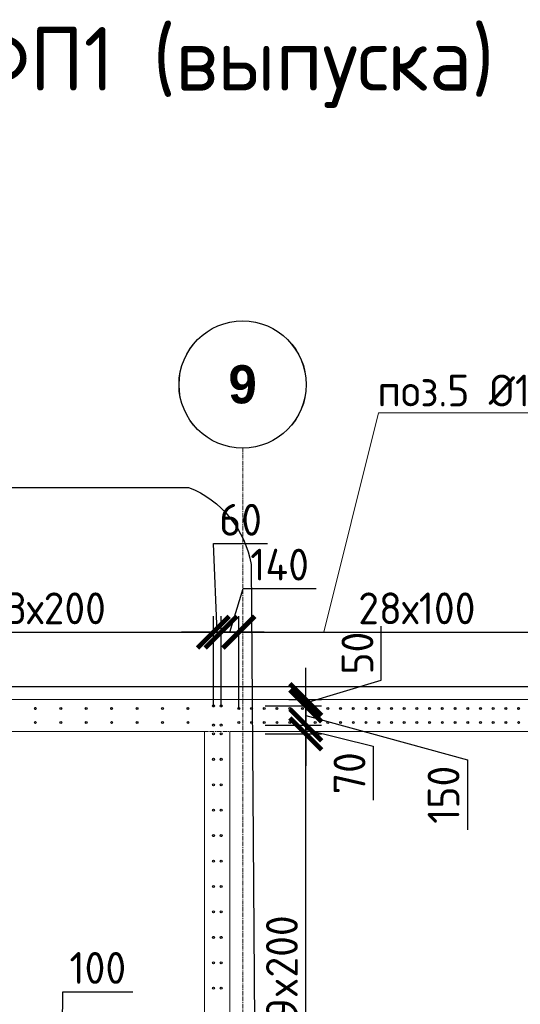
# Model space of a CAD drawing. Header units: millimetres. Extents: x 376598 to 1249954, y -318491 to -22134.
# Tile 422 of 444: x 1221342 to 1225278, y -215233 to -207491. Entities that reach past the tile are written whole.
import ezdxf
from ezdxf import colors
from ezdxf.entities.mleader import LeaderData, LeaderLine
from ezdxf.math import Vec2, Vec3

# ---------------------------------------------------------------- set-up
doc = ezdxf.new("R2010")
doc.units = ezdxf.units.MM
for name, pattern in [('01 Штриховая _4 мм_', [6, 3.5, -2.5]), ('______5', [1100, 800, -100, 100, -100]), ('HIDDEN2', [4.7625, 3.175, -1.5875]), ('осевая', [50.8, 31.75, -6.35, 6.35, -6.35])]:
    doc.linetypes.add(name, pattern=pattern)
for name, color, linetype, lineweight in [('0 Фундамент', 5, 'Continuous', 30), ('1 Стены', 3, 'Continuous', 30), ('Оси', 40, '______5', 18), ('подоснова', 151, 'Continuous', 5), ('размер', 1, 'Continuous', 25), ('РАЗМЕРЫ', 1, 'Continuous', 9), ('СТЕНЫ', 3, 'Continuous', 30), ('Узлы', 7, 'Continuous', 0)]:
    doc.layers.add(name, color=color, linetype=linetype, lineweight=lineweight)
doc.styles.add('Century Gothic', font='GOTHIC.TTF')
doc.styles.add('GOST-2.304_Type-B', font='GOST_Common.ttf')
doc.dimstyles.new('СПДС', dxfattribs={"dimscale": 100, "dimtxt": 2.5, "dimasz": 2.5, "dimexe": 1.25, "dimexo": 0, "dimtad": 1, "dimdec": 0, "dimtxsty": 'GOST-2.304_Type-B', "dimblk": 'ARCHTICK', "dimcen": 2.5, "dimdle": 2, "dimadec": 0, "dimazin": 2, "dimtfac": 0.75, "dimtdec": 0, "dimtmove": 1, "dimatfit": 3, "dimfxl": 1, "dimtolj": 1, "dimarcsym": 1})

# ---------------------------------------------------------------- blocks, each defined once
blk = doc.blocks.new('NSY101')
at = {"color": 0, "linetype": 'ByBlock', "lineweight": -2}
blk.add_circle((0, 0), 50, dxfattribs=at)
blk = doc.blocks.new('оси 2.2-2.3')
at = {"layer": 'Оси', "color": 16, "linetype": 'осевая', "lineweight": 0, "transparency": 33554687}
for p, q in [((501554.9, -104267.9), (501554.9, -134893.5)), ((468076.3, -106495.4), (524372.9, -106495.4))]:
    blk.add_line(p, q, dxfattribs=at)
at = {"layer": 'Оси', "color": 16, "linetype": 'Continuous', "lineweight": 25, "transparency": 33554687, "xscale": 9.999999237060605, "yscale": 9.999999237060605, "zscale": 9.999999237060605}
blk.add_blockref('NSY101', (501554.4, -103767.9), dxfattribs=at)
at = {"layer": 'Оси', "color": 16, "linetype": 'Continuous', "lineweight": 25, "transparency": 33554687, "insert": (501554.4, -103767.9), "char_height": 300, "width": 385, "attachment_point": 5, "style": 'Century Gothic'}
blk.add_mtext('\\A1;{\\fCentury Gothic|i0|b1;\\H300.000000;\\W1.000000;\\C16;9}\\P', dxfattribs=at)
blk = doc.blocks.new('стены тп')
at = {"layer": '1 Стены', "color": 252, "linetype": 'HIDDEN2', "lineweight": 0, "true_color": 0x939598}
for p, q in [((909390.6, -187275.6), (862265.6, -187275.6)), ((862590.6, -187525.6), (889390.4, -187525.6)), ((889390.4, -187525.6), (889390.4, -191275.6)), ((889590.4, -187525.6), (899190.4, -187525.6)), ((889590.4, -196913.8), (889590.4, -187525.6))]:
    blk.add_line(p, q, dxfattribs=at)
blk = doc.blocks.new('_ArchTick')
at = {"color": 0, "linetype": 'ByBlock', "const_width": 0.15}
blk.add_lwpolyline([(-0.5, -0.5), (0.5, 0.5)], dxfattribs=at)
blk = doc.blocks.new('*D3336')
at = {"layer": 'DEFPOINTS', "color": 0, "lineweight": 0, "transparency": 16777216}
for p in [(1221620, -216116.3), (1221620, -216906.8, -200), (1221720, -216906.8, -200)]:
    blk.add_point(p, dxfattribs=at)
at = {"layer": 'РАЗМЕРЫ', "color": 0, "lineweight": -2, "transparency": 16777216}
for p, q in [((1221670, -216116.3), (1221680.8, -215134.6)), ((1221680.8, -215134.6), (1222230.8, -215134.6)), ((1221620, -216906.8), (1221620, -215991.3)), ((1221720, -216906.8), (1221720, -215991.3)), ((1221620, -216116.3), (1221370, -216116.3)), ((1221720, -216116.3), (1221620, -216116.3)), ((1221720, -216116.3), (1221620, -216116.3)), ((1221720, -216116.3), (1221970, -216116.3))]:
    blk.add_line(p, q, dxfattribs=at)
at = {"layer": 'РАЗМЕРЫ', "color": 0, "lineweight": -2, "transparency": 16777216, "xscale": 250, "yscale": 250, "zscale": 250}
blk.add_blockref('_ArchTick', (1221620, -216116.3), dxfattribs=at)
at = {"layer": 'РАЗМЕРЫ', "color": 0, "lineweight": -2, "transparency": 16777216, "xscale": 250, "yscale": 250, "zscale": 250, "rotation": 180}
blk.add_blockref('_ArchTick', (1221720, -216116.3), dxfattribs=at)
at = {"layer": 'РАЗМЕРЫ', "color": 0, "lineweight": 0, "transparency": 16777216, "insert": (1221955.8, -214947.1), "char_height": 250, "attachment_point": 5, "style": 'GOST-2.304_Type-B'}
blk.add_mtext('\\A1;100', dxfattribs=at)
blk = doc.blocks.new('*D3416')
at = {"layer": 'DEFPOINTS', "color": 0, "lineweight": 0, "transparency": 16777216}
for p in [(1222925.1, -212307), (1222925.1, -212887.2, -360), (1223064.9, -212906.8, -720)]:
    blk.add_point(p, dxfattribs=at)
at = {"layer": 'РАЗМЕРЫ', "color": 0, "lineweight": -2, "transparency": 16777216}
for p, q in [((1222995, -212307), (1223098.1, -211963.3)), ((1223098.1, -211963.3), (1223673.1, -211963.3)), ((1222925.1, -212887.2), (1222925.1, -212182)), ((1223064.9, -212906.8), (1223064.9, -212182)), ((1223264.9, -212307), (1222725.1, -212307))]:
    blk.add_line(p, q, dxfattribs=at)
at = {"layer": 'РАЗМЕРЫ', "color": 0, "lineweight": -2, "transparency": 16777216, "xscale": 250, "yscale": 250, "zscale": 250, "rotation": 180}
blk.add_blockref('_ArchTick', (1222925.1, -212307), dxfattribs=at)
at = {"layer": 'РАЗМЕРЫ', "color": 0, "lineweight": -2, "transparency": 16777216, "xscale": 250, "yscale": 250, "zscale": 250}
blk.add_blockref('_ArchTick', (1223064.9, -212307), dxfattribs=at)
at = {"layer": 'РАЗМЕРЫ', "color": 0, "lineweight": 0, "transparency": 16777216, "insert": (1223385.6, -211775.8), "char_height": 250, "attachment_point": 5, "style": 'GOST-2.304_Type-B'}
blk.add_mtext('\\A1;140', dxfattribs=at)
blk = doc.blocks.new('*D3124')
at = {"layer": 'DEFPOINTS', "color": 0, "lineweight": 0, "transparency": 16777216}
for p in [(1222864.7, -212307), (1222864.7, -212887.2, -360), (1222925.1, -212887.2, -360)]:
    blk.add_point(p, dxfattribs=at)
at = {"layer": 'РАЗМЕРЫ', "color": 0, "lineweight": -2, "transparency": 16777216}
for p, q in [((1222894.9, -212307), (1222866.4, -211610.5)), ((1222866.4, -211610.5), (1223291.4, -211610.5)), ((1222864.7, -212887.2), (1222864.7, -212182)), ((1222925.1, -212887.2), (1222925.1, -212182)), ((1222864.7, -212307), (1222614.7, -212307)), ((1222925.1, -212307), (1222864.7, -212307)), ((1222925.1, -212307), (1222864.7, -212307)), ((1222925.1, -212307), (1223175.1, -212307))]:
    blk.add_line(p, q, dxfattribs=at)
at = {"layer": 'РАЗМЕРЫ', "color": 0, "lineweight": -2, "transparency": 16777216, "xscale": 250, "yscale": 250, "zscale": 250}
blk.add_blockref('_ArchTick', (1222864.7, -212307), dxfattribs=at)
at = {"layer": 'РАЗМЕРЫ', "color": 0, "lineweight": -2, "transparency": 16777216, "xscale": 250, "yscale": 250, "zscale": 250, "rotation": 180}
blk.add_blockref('_ArchTick', (1222925.1, -212307), dxfattribs=at)
at = {"layer": 'РАЗМЕРЫ', "color": 0, "lineweight": 0, "transparency": 16777216, "insert": (1223078.9, -211423), "char_height": 250, "attachment_point": 5, "style": 'GOST-2.304_Type-B'}
blk.add_mtext('\\A1;60', dxfattribs=at)
blk = doc.blocks.new('*D3130')
at = {"layer": 'DEFPOINTS', "color": 0, "lineweight": 0, "transparency": 16777216}
for p in [(1223270.6, -213106.8, 160), (1223591.1, -213106.8), (1222850.5, -216906.8, -200)]:
    blk.add_point(p, dxfattribs=at)
at = {"layer": 'РАЗМЕРЫ', "color": 0, "lineweight": -2, "transparency": 16777216}
for p, q in [((1223591.1, -217106.8), (1223591.1, -212906.8)), ((1223270.6, -213106.8), (1223716.1, -213106.8)), ((1222850.5, -216906.8), (1223716.1, -216906.8))]:
    blk.add_line(p, q, dxfattribs=at)
at = {"layer": 'РАЗМЕРЫ', "color": 0, "lineweight": -2, "transparency": 16777216, "xscale": 250, "yscale": 250, "zscale": 250}
for p, rotation in [((1223591.1, -213106.8), 90), ((1223591.1, -216906.8), 270)]:
    blk.add_blockref('_ArchTick', p, dxfattribs=dict(at, rotation=rotation))
at = {"layer": 'РАЗМЕРЫ', "color": 0, "lineweight": 0, "transparency": 16777216, "insert": (1223403.6, -215006.8), "char_height": 250, "attachment_point": 5, "rotation": 90, "style": 'GOST-2.304_Type-B'}
blk.add_mtext('\\A1;19x200', dxfattribs=at)
blk = doc.blocks.new('*D3131')
at = {"layer": 'DEFPOINTS', "color": 0, "lineweight": 0, "transparency": 16777216}
for p in [(1223270.6, -213037.2, -360), (1223591.1, -213037.2), (1223270.6, -213106.8, 160)]:
    blk.add_point(p, dxfattribs=at)
at = {"layer": 'РАЗМЕРЫ', "color": 0, "lineweight": -2, "transparency": 16777216}
for p, q in [((1223591.1, -213037.2), (1223591.1, -212787.2)), ((1223270.6, -213037.2), (1223716.1, -213037.2)), ((1223591.1, -213106.8), (1223591.1, -213037.2)), ((1223591.1, -213106.8), (1223591.1, -213037.2)), ((1223591.1, -213072), (1224122.4, -213204)), ((1223270.6, -213106.8), (1223716.1, -213106.8)), ((1223591.1, -213106.8), (1223591.1, -213356.8)), ((1224122.4, -213204), (1224122.4, -213627.9))]:
    blk.add_line(p, q, dxfattribs=at)
at = {"layer": 'РАЗМЕРЫ', "color": 0, "lineweight": -2, "transparency": 16777216, "xscale": 250, "yscale": 250, "zscale": 250}
for p, rotation in [((1223591.1, -213037.2), 270), ((1223591.1, -213106.8), 90)]:
    blk.add_blockref('_ArchTick', p, dxfattribs=dict(at, rotation=rotation))
at = {"layer": 'РАЗМЕРЫ', "color": 0, "lineweight": 0, "transparency": 16777216, "insert": (1223934.9, -213415.9), "char_height": 250, "attachment_point": 5, "rotation": 90, "style": 'GOST-2.304_Type-B'}
blk.add_mtext('\\A1;70', dxfattribs=at)
blk = doc.blocks.new('*D3166')
at = {"layer": 'DEFPOINTS', "color": 0, "lineweight": 0, "transparency": 16777216}
for p in [(1223270.6, -212887.2), (1223591.1, -212887.2), (1223270.6, -213037.2, -360)]:
    blk.add_point(p, dxfattribs=at)
at = {"layer": 'РАЗМЕРЫ', "color": 0, "lineweight": -2, "transparency": 16777216}
for p, q in [((1223591.1, -213237.2), (1223591.1, -212687.2)), ((1223270.6, -212887.2), (1223716.1, -212887.2)), ((1223591.1, -212962.2), (1224862.1, -213310.2)), ((1223270.6, -213037.2), (1223716.1, -213037.2)), ((1224862.1, -213310.2), (1224862.1, -213860.2))]:
    blk.add_line(p, q, dxfattribs=at)
at = {"layer": 'РАЗМЕРЫ', "color": 0, "lineweight": -2, "transparency": 16777216, "xscale": 250, "yscale": 250, "zscale": 250}
for p, rotation in [((1223591.1, -212887.2), 90), ((1223591.1, -213037.2), 270)]:
    blk.add_blockref('_ArchTick', p, dxfattribs=dict(at, rotation=rotation))
at = {"layer": 'РАЗМЕРЫ', "color": 0, "lineweight": 0, "transparency": 16777216, "insert": (1224674.6, -213585.2), "char_height": 250, "attachment_point": 5, "rotation": 90, "style": 'GOST-2.304_Type-B'}
blk.add_mtext('\\A1;150', dxfattribs=at)
blk = doc.blocks.new('*D3167')
at = {"layer": 'DEFPOINTS', "color": 0, "lineweight": 0, "transparency": 16777216}
for p in [(1223458.2, -212837.2), (1223591.1, -212837.2), (1223270.6, -212887.2)]:
    blk.add_point(p, dxfattribs=at)
at = {"layer": 'РАЗМЕРЫ', "color": 0, "lineweight": -2, "transparency": 16777216}
for p, q in [((1224184.9, -212684), (1224184.9, -212259)), ((1223591.1, -212837.2), (1223591.1, -212587.2)), ((1223591.1, -212862.2), (1224184.9, -212684)), ((1223458.2, -212837.2), (1223716.1, -212837.2)), ((1223591.1, -212887.2), (1223591.1, -212837.2)), ((1223591.1, -212887.2), (1223591.1, -212837.2)), ((1223270.6, -212887.2), (1223716.1, -212887.2)), ((1223591.1, -212887.2), (1223591.1, -213137.2))]:
    blk.add_line(p, q, dxfattribs=at)
at = {"layer": 'РАЗМЕРЫ', "color": 0, "lineweight": -2, "transparency": 16777216, "xscale": 250, "yscale": 250, "zscale": 250}
for p, rotation in [((1223591.1, -212837.2), 270), ((1223591.1, -212887.2), 90)]:
    blk.add_blockref('_ArchTick', p, dxfattribs=dict(at, rotation=rotation))
at = {"layer": 'РАЗМЕРЫ', "color": 0, "lineweight": 0, "transparency": 16777216, "insert": (1223997.4, -212471.5), "char_height": 250, "attachment_point": 5, "rotation": 90, "style": 'GOST-2.304_Type-B'}
blk.add_mtext('\\A1;50', dxfattribs=at)
blk = doc.blocks.new('*D3464')
at = {"layer": 'DEFPOINTS', "color": 0, "lineweight": 0, "transparency": 16777216}
for p in [(1222864.7, -212307), (1222864.7, -212565.1), (1220264.9, -212906.8, -720)]:
    blk.add_point(p, dxfattribs=at)
at = {"layer": 'РАЗМЕРЫ', "color": 0, "lineweight": -2, "transparency": 16777216}
for p, q in [((1220264.9, -212906.8), (1220264.9, -212182)), ((1222864.7, -212565.1), (1222864.7, -212182)), ((1220064.9, -212307), (1223064.7, -212307))]:
    blk.add_line(p, q, dxfattribs=at)
at = {"layer": 'РАЗМЕРЫ', "color": 0, "lineweight": -2, "transparency": 16777216, "xscale": 250, "yscale": 250, "zscale": 250, "rotation": 180}
blk.add_blockref('_ArchTick', (1220264.9, -212307), dxfattribs=at)
at = {"layer": 'РАЗМЕРЫ', "color": 0, "lineweight": -2, "transparency": 16777216, "xscale": 250, "yscale": 250, "zscale": 250}
blk.add_blockref('_ArchTick', (1222864.7, -212307), dxfattribs=at)
at = {"layer": 'РАЗМЕРЫ', "color": 0, "lineweight": 0, "transparency": 16777216, "insert": (1221564.8, -212119.5), "char_height": 250, "attachment_point": 5, "style": 'GOST-2.304_Type-B'}
blk.add_mtext('\\A1;13х200', dxfattribs=at)
blk = doc.blocks.new('*D3178')
at = {"layer": 'DEFPOINTS', "color": 0, "lineweight": 0, "transparency": 16777216}
for p in [(1225864.6, -212307), (1225864.6, -212633.4), (1223064.9, -212906.8, -720)]:
    blk.add_point(p, dxfattribs=at)
at = {"layer": 'РАЗМЕРЫ', "color": 0, "lineweight": -2, "transparency": 16777216}
for p, q in [((1223064.9, -212906.8), (1223064.9, -212182)), ((1225864.6, -212633.4), (1225864.6, -212182)), ((1222864.9, -212307), (1226064.6, -212307))]:
    blk.add_line(p, q, dxfattribs=at)
at = {"layer": 'РАЗМЕРЫ', "color": 0, "lineweight": -2, "transparency": 16777216, "xscale": 250, "yscale": 250, "zscale": 250, "rotation": 180}
blk.add_blockref('_ArchTick', (1223064.9, -212307), dxfattribs=at)
at = {"layer": 'РАЗМЕРЫ', "color": 0, "lineweight": -2, "transparency": 16777216, "xscale": 250, "yscale": 250, "zscale": 250}
blk.add_blockref('_ArchTick', (1225864.6, -212307), dxfattribs=at)
at = {"layer": 'РАЗМЕРЫ', "color": 0, "lineweight": 0, "transparency": 16777216, "insert": (1224464.8, -212119.5), "char_height": 250, "attachment_point": 5, "style": 'GOST-2.304_Type-B'}
blk.add_mtext('\\A1;28х100', dxfattribs=at)
blk = doc.blocks.new('_None')
blk = doc.blocks.new('стены  тп')
at = {"layer": 'СТЕНЫ', "color": 251, "linetype": '01 Штриховая _4 мм_', "lineweight": 0, "true_color": 0x636466}
for p, q in [((589762.3, -316375.7, 3100), (542387.3, -316375.7, 3100)), ((542712.3, -316625.7, 3100), (569512.1, -316625.7, 3100)), ((569512.1, -316625.7, 3100), (569512.1, -320375.7, 3100)), ((569712.1, -316625.7, 3100), (579312.1, -316625.7, 3100)), ((569712.1, -326013.9, 3100), (569712.1, -316625.7, 3100))]:
    blk.add_line(p, q, dxfattribs=at)

msp = doc.modelspace()

# ---------------------------------------------------------------- linework, layer by layer
at = {"layer": '0 Фундамент'}
msp.add_lwpolyline([(1195694.8, -212737.2), (1195694.8, -236917.2), (1203044.8, -236917.2), (1203044.8, -236917.2), (1215544.8, -236917.2), (1215544.8, -236917.2), (1217894.8, -236917.2), (1217894.8, -236917.2), (1243344.8, -236917.2), (1243344.8, -232837.2), (1244824.8, -232837.2), (1244824.8, -224237.2), (1243344.8, -224237.2), (1243344.8, -212737.2), (1195694.8, -212737.2)], dxfattribs=at)
at = {"layer": '1 Стены', "color": 252, "lineweight": 0, "true_color": 0x939598}
msp.add_line((1195595, -213087.2), (1222794.8, -213087.2), dxfattribs=at)
at = {"layer": 'размер', "lineweight": 30}
msp.add_lwpolyline([(1215941.4, -211168.3), (1222668.5, -211168.3, -0.264007), (1223160.6, -211775.8), (1223246, -223302.8, -0.414214), (1222746, -223802.8), (1216019, -223802.8, -0.414214), (1215519, -223302.8), (1215519, -211424.1, -0.178364)], format="xyb", close=True, dxfattribs=at)
at = {"layer": 'РАЗМЕРЫ', "color": 4, "linetype": 'Continuous', "lineweight": 30}
for centre, radius in [((1221464.6, -212907.1, -720), 7), ((1221464.9, -212906.8, -720), 7), ((1221664.6, -212907.1, -720), 7), ((1221664.9, -212906.8, -720), 7), ((1221864.6, -212907.1, -720), 7), ((1221864.9, -212906.8, -720), 7), ((1222064.6, -212907.1, -720), 7), ((1222064.9, -212906.8, -720), 7), ((1222264.6, -212907.1, -720), 7), ((1222264.9, -212906.8, -720), 7), ((1222464.6, -212907.1, -720), 7), ((1222464.9, -212906.8, -720), 7), ((1222664.6, -212907.1, -720), 7), ((1222664.9, -212906.8, -720), 7), ((1222864.9, -212887.2, -560), 8), ((1222925.2, -212887.2, -560), 8), ((1221464.9, -213017.2, -720), 7), ((1221664.9, -213017.2, -720), 7), ((1221864.9, -213017.2, -720), 7), ((1222064.9, -213017.2, -720), 7), ((1222264.9, -213017.2, -720), 7), ((1222464.9, -213017.2, -720), 7), ((1222664.9, -213017.2, -720), 7), ((1222864.9, -213037.2, -560), 8), ((1222925.2, -213037.2, -560), 8), ((1222864.8, -213106.8, -40), 8), ((1222925.2, -213106.8, -40), 8), ((1222864.8, -213306.8, -40), 8), ((1222925.2, -213306.8, -40), 8), ((1222864.8, -213506.8, -40), 8), ((1222925.2, -213506.8, -40), 8), ((1222864.8, -213706.8, -40), 8), ((1222925.2, -213706.8, -40), 8), ((1222864.8, -213906.8, -40), 8), ((1222925.2, -213906.8, -40), 8), ((1222864.8, -214106.8, -40), 8), ((1222925.2, -214106.8, -40), 8), ((1222864.8, -214306.8, -40), 8), ((1222925.2, -214306.8, -40), 8), ((1222864.8, -214506.8, -40), 8), ((1222925.2, -214506.8, -40), 8), ((1222864.8, -214706.8, -40), 8), ((1222925.2, -214706.8, -40), 8), ((1222864.8, -214906.8, -40), 8), ((1222925.2, -214906.8, -40), 8), ((1222864.8, -215106.8, -40), 8), ((1222925.2, -215106.8, -40), 8)]:
    msp.add_circle(centre, radius, dxfattribs=at)
at = {"layer": 'РАЗМЕРЫ', "color": 8, "linetype": 'Continuous', "lineweight": 30}
for centre in [(1223064.6, -212907.1, -720), (1223064.9, -212906.8, -720), (1223164.6, -212907.1, -720), (1223164.9, -212906.8, -720), (1223264.6, -212907.1, -720), (1223264.9, -212906.8, -720), (1223364.6, -212907.1, -720), (1223364.9, -212906.8, -720), (1223464.6, -212907.1, -720), (1223464.9, -212906.8, -720), (1223564.6, -212907.1, -720), (1223564.9, -212906.8, -720), (1223664.6, -212907.1, -720), (1223664.9, -212906.8, -720), (1223764.6, -212907.1, -720), (1223764.9, -212906.8, -720), (1223864.6, -212907.1, -720), (1223864.9, -212906.8, -720), (1223964.6, -212907.1, -720), (1223964.9, -212906.8, -720), (1224064.6, -212907.1, -720), (1224064.9, -212906.8, -720), (1224164.6, -212907.1, -720), (1224164.9, -212906.8, -720), (1224264.6, -212907.1, -720), (1224264.9, -212906.8, -720), (1224364.6, -212907.1, -720), (1224364.9, -212906.8, -720), (1224464.6, -212907.1, -720), (1224464.9, -212906.8, -720), (1224564.6, -212907.1, -720), (1224564.9, -212906.8, -720), (1224664.6, -212907.1, -720), (1224664.9, -212906.8, -720), (1224764.6, -212907.1, -720), (1224764.9, -212906.8, -720), (1224864.6, -212907.1, -720), (1224864.9, -212906.8, -720), (1224964.6, -212907.1, -720), (1224964.9, -212906.8, -720), (1225064.6, -212907.1, -720), (1225064.9, -212906.8, -720), (1225164.6, -212907.1, -720), (1225164.9, -212906.8, -720), (1225264.6, -212907.1, -720), (1225264.9, -212906.8, -720), (1223064.9, -213017.2, -720), (1223164.9, -213017.2, -720), (1223264.9, -213017.2, -720), (1223364.9, -213017.2, -720), (1223464.9, -213017.2, -720), (1223564.9, -213017.2, -720), (1223664.9, -213017.2, -720), (1223764.9, -213017.2, -720), (1223864.9, -213017.2, -720), (1223964.9, -213017.2, -720), (1224064.9, -213017.2, -720), (1224164.9, -213017.2, -720), (1224264.9, -213017.2, -720), (1224364.9, -213017.2, -720), (1224464.9, -213017.2, -720), (1224564.9, -213017.2, -720), (1224664.9, -213017.2, -720), (1224764.9, -213017.2, -720), (1224864.9, -213017.2, -720), (1224964.9, -213017.2, -720), (1225064.9, -213017.2, -720), (1225164.9, -213017.2, -720), (1225264.9, -213017.2, -720)]:
    msp.add_circle(centre, 7, dxfattribs=at)

# ---------------------------------------------------------------- block references
at = {"layer": 'Оси', "color": 16, "linetype": 'Continuous', "lineweight": 25, "transparency": 33554687, "xscale": 9.999999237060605, "yscale": 9.999999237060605, "zscale": 9.999999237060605}
msp.add_blockref('NSY101', (1223094.4, -210359.8), dxfattribs=at)
at = {"layer": 'РАЗМЕРЫ', "color": 1}
for name, p in [('оси 2.2-2.3', (721540.1, -106591.8)), ('стены тп', (333404.4, -25561.5))]:
    msp.add_blockref(name, p, dxfattribs=at)
at = {"layer": 'РАЗМЕРЫ'}
msp.add_blockref('стены  тп', (653282.7, 103538.6, -3100), dxfattribs=at)

# ---------------------------------------------------------------- texts
at = {"layer": 'Оси', "color": 16, "linetype": 'Continuous', "lineweight": 25, "transparency": 33554687, "insert": (1223094.4, -210359.8), "char_height": 300, "width": 385, "attachment_point": 5, "style": 'Century Gothic'}
msp.add_mtext('\\A1;{\\fCentury Gothic|i0|b1;\\H300.000000;\\W1.000000;\\C16;9}\\P', dxfattribs=at)
at = {"layer": 'Узлы', "color": 80, "linetype": 'Continuous', "lineweight": 0, "style": 'GOST-2.304_Type-B'}
msp.add_text('Фундаментная плита ФП1 (выпуска)', height=500, dxfattribs=at).set_placement((1214235.2, -208048.6))

# ---------------------------------------------------------------- dimensions: what is measured, and where the dimension line sits
at = {"layer": 'РАЗМЕРЫ', "color": 1, "lineweight": 0}
for base, p1, p2, picture, middle in [((1222864.7, -212307), (1222925.1, -212887.2, -360), (1222864.7, -212887.2, -360), '*D3124', (1222928.9, -211610.5)), ((1221620, -216116.3), (1221720, -216906.8, -200), (1221620, -216906.8, -200), '*D3336', (1221743.3, -215134.6))]:
    dim = msp.add_linear_dim(base=base, p1=p1, p2=p2, dimstyle='СПДС', dxfattribs=at)
    dim.commit()
    dim.dimension.update_dxf_attribs({"geometry": picture, "text_midpoint": middle, "dimtype": 160})
dim = msp.add_linear_dim(base=(1222925.1, -212307), p1=(1223064.9, -212906.8, -720), p2=(1222925.1, -212887.2, -360), dimstyle='СПДС', dxfattribs=at)
dim.commit()
dim.dimension.update_dxf_attribs({"geometry": '*D3416', "text_midpoint": (1223160.6, -211775.8)})
for base, p1, p2, text, picture, middle in [((1222864.7, -212307), (1220264.9, -212906.8, -720), (1222864.7, -212565.1), '13х200', '*D3464', (1221564.8, -212119.5)), ((1225864.6, -212307), (1223064.9, -212906.8, -720), (1225864.6, -212633.4), '28х100', '*D3178', (1224464.8, -212119.5))]:
    dim = msp.add_linear_dim(base=base, p1=p1, p2=p2, text=text, dimstyle='СПДС', dxfattribs=at)
    dim.commit()
    dim.dimension.update_dxf_attribs({"geometry": picture, "text_midpoint": middle})
dim = msp.add_linear_dim(base=(1223591.1, -212837.2), p1=(1223270.6, -212887.2), p2=(1223458.2, -212837.2), angle=90, dimstyle='СПДС', dxfattribs=at)
dim.commit()
dim.dimension.update_dxf_attribs({"geometry": '*D3167', "text_midpoint": (1223997.4, -212621.5)})
for base, p1, p2, picture, middle in [((1223591.1, -212887.2), (1223270.6, -213037.2, -360), (1223270.6, -212887.2), '*D3166', (1224862.1, -213372.7)), ((1223591.1, -213037.2), (1223270.6, -213106.8, 160), (1223270.6, -213037.2, -360), '*D3131', (1224122.4, -213266.5))]:
    dim = msp.add_linear_dim(base=base, p1=p1, p2=p2, angle=90, dimstyle='СПДС', dxfattribs=at)
    dim.commit()
    dim.dimension.update_dxf_attribs({"geometry": picture, "text_midpoint": middle, "dimtype": 160})
dim = msp.add_linear_dim(base=(1223591.1, -213106.8), p1=(1222850.5, -216906.8, -200), p2=(1223270.6, -213106.8, 160), angle=90, text='19x200', dimstyle='СПДС', dxfattribs=at)
dim.commit()
dim.dimension.update_dxf_attribs({"geometry": '*D3130', "text_midpoint": (1223403.6, -215006.8)})

# ---------------------------------------------------------------- leaders
at = {"layer": 'подоснова', "color": 4, "ltscale": 0.3}
ml = msp.add_multileader_mtext('Standard', dxfattribs=at)
ml.set_content('{\\C2;поз.5 %%C12 А500С }', color=4, style='GOST-2.304_Type-B')
ml.set_leader_properties(color=256, linetype='ByLayer', lineweight=15)
ml.set_arrow_properties(name='NONE')
ml.build(insert=Vec2(0, 0))
ml.multileader.update_dxf_attribs({"text_left_attachment_type": 6, "text_right_attachment_type": 6, "dogleg_length": 0.1, "arrow_head_size": 18})
ctx = ml.context
ctx.base_point, ctx.char_height, ctx.arrow_head_size, ctx.landing_gap_size, ctx.plane_origin = Vec3(1224163.1, -210581.6), 250, 18, 20, Vec3(1235298.7, -210219)
ctx.left_attachment, ctx.right_attachment, ctx.text_align_type = 6, 6, 1
notes = []
notes.append((ctx, [(1, (1, 1, 0), (1224163, -210581.6), (1, 0), 0.1, [(0, [(1223732.6, -212307)], 0, [])])]))
ctx.mtext.insert, ctx.mtext.width, ctx.mtext.alignment, ctx.mtext.flow_direction = Vec3(1225350, -210281.6), 4075.871, 2, 5
for ctx, leaders in notes:
    for number, flags, end, landing, length, lines in leaders:
        leader = LeaderData()
        leader.index, (leader.has_last_leader_line, leader.has_dogleg_vector, leader.attachment_direction) = number, flags
        leader.last_leader_point, leader.dogleg_vector, leader.dogleg_length = Vec3(end), Vec3(landing), length
        for number, points, colour, breaks in lines:
            line = LeaderLine()
            line.index, line.vertices, line.color, line.breaks = number, Vec3.list(points), colors.encode_raw_color(colour), breaks
            leader.lines.append(line)
        ctx.leaders.append(leader)

doc.saveas('drawing.dxf')
